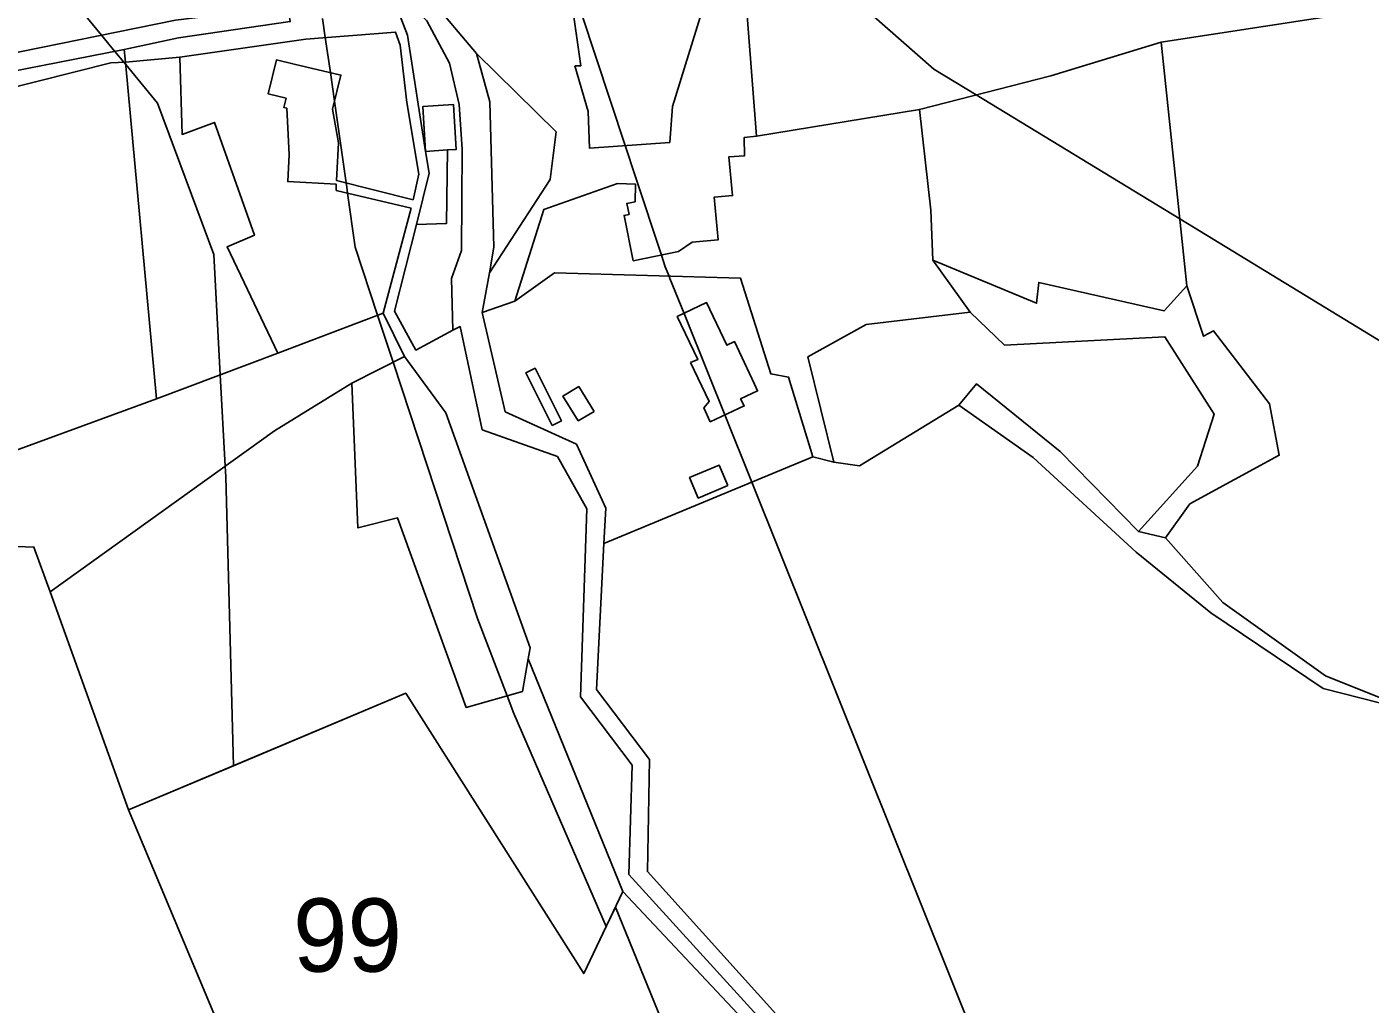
# Model space of a CAD drawing. Extents: x -477304 to -465429, y -1159113 to -1149210.
# Drawn here: x -475362.8 to -475087.6, y -1151635 to -1151434.9 of the extents above; entities that cross this region are included whole.
import ezdxf

# ---------------------------------------------------------------- set-up
doc = ezdxf.new("R2010")
doc.units = 0
for name, color, linetype in [('BPEJ_s', 7, 'Continuous'), ('orna_s', 7, 'Continuous'), ('PUPFL_s', 7, 'Continuous'), ('trav_porost_s', 7, 'Continuous'), ('voda_s', 7, 'Continuous'), ('zahrada_s', 7, 'Continuous')]:
    doc.layers.add(name, color=color, linetype=linetype)

msp = doc.modelspace()

# ---------------------------------------------------------------- linework, layer by layer
at = {"layer": 'BPEJ_s'}
for points in [[(-475467.11, -1151228.18), (-475464, -1151238), (-475453, -1151259.5), (-475439.5, -1151293.5), (-475423.12, -1151346.01), (-475422.1, -1151349.28), (-475420.59, -1151354.12), (-475420, -1151356), (-475406.5, -1151377.5), (-475385, -1151401), (-475383.41, -1151402.25), (-475361.5, -1151419.5), (-475347.45, -1151436.58), (-475344.74, -1151439.88), (-475342.91, -1151442.1), (-475342.53, -1151442.57), (-475336, -1151450.5), (-475324.5, -1151481.5), (-475323.15, -1151506.1), (-475322.12, -1151524.82), (-475322, -1151527), (-475320.48, -1151586.18)], [(-475277.96, -1151326.7), (-475277.5, -1151327.5), (-475274.21, -1151343.61), (-475273.37, -1151347.74), (-475273.2, -1151348.59), (-475270.31, -1151362.72), (-475268.59, -1151371.17), (-475267.59, -1151376.05), (-475267.5, -1151376.5), (-475263.05, -1151389.98), (-475261.49, -1151394.7), (-475257.34, -1151407.25), (-475252.15, -1151422.98), (-475240.2, -1151459.16), (-475238.08, -1151465.59), (-475232.8, -1151481.59), (-475232, -1151484), (-475231.23, -1151485.92), (-475231.05, -1151486.36), (-475228.17, -1151493.53), (-475223.19, -1151505.95), (-475219.83, -1151514.34), (-475214.29, -1151528.13), (-475168, -1151643.5)], [(-475057.77, -1151516.16), (-475126.64, -1151474.19), (-475168.32, -1151448.79), (-475177, -1151443.5), (-475206, -1151418)], [(-475206, -1151418), (-475177, -1151443.5), (-475168.32, -1151448.79), (-475126.64, -1151474.19), (-475057.77, -1151516.16)], [(-475302.2, -1151433.11), (-475301.64, -1151437.05), (-475300.61, -1151444.23), (-475299.77, -1151450.08), (-475297.38, -1151466.82), (-475297.26, -1151467.66), (-475297.09, -1151468.9), (-475295.5, -1151480), (-475290.93, -1151493.9), (-475287.76, -1151503.54), (-475270.5, -1151556), (-475264.41, -1151571.84), (-475263, -1151575.5), (-475244.1, -1151619.08), (-475248.7, -1151628.72), (-475285.15, -1151571.32), (-475320.48, -1151586.18), (-475322, -1151527), (-475322.12, -1151524.82), (-475323.15, -1151506.1), (-475324.5, -1151481.5), (-475336, -1151450.5), (-475342.53, -1151442.57), (-475342.91, -1151442.1), (-475344.74, -1151439.88), (-475347.45, -1151436.58), (-475361.5, -1151419.5)], [(-475168, -1151643.5), (-475214.29, -1151528.13), (-475219.83, -1151514.34), (-475223.19, -1151505.95), (-475228.17, -1151493.53), (-475231.05, -1151486.36), (-475231.23, -1151485.92), (-475232, -1151484), (-475232.8, -1151481.59), (-475238.08, -1151465.59), (-475240.2, -1151459.16), (-475252.15, -1151422.98)], [(-475227, -1151652.5), (-475242.2, -1151615.1), (-475244.1, -1151619.08), (-475263, -1151575.5), (-475264.41, -1151571.84), (-475270.5, -1151556), (-475287.76, -1151503.54), (-475290.93, -1151493.9), (-475295.5, -1151480), (-475297.09, -1151468.9), (-475297.26, -1151467.66), (-475297.38, -1151466.82), (-475299.77, -1151450.08), (-475300.61, -1151444.23), (-475301.64, -1151437.05), (-475302.2, -1151433.11)], [(-475299.09, -1151697.55), (-475341.94, -1151595.2), (-475320.48, -1151586.18), (-475285.15, -1151571.32), (-475248.7, -1151628.72), (-475244.1, -1151619.08), (-475242.2, -1151615.1), (-475227, -1151652.5)], [(-475320.48, -1151586.18), (-475341.94, -1151595.2), (-475299.09, -1151697.55)]]:
    msp.add_lwpolyline(points, dxfattribs=at)
at = {"layer": 'orna_s'}
msp.add_lwpolyline([(-475276.98, -1151513.93), (-475259.68, -1151561.99), (-475260.07, -1151564.25), (-475261.23, -1151570.94), (-475272.82, -1151574.23), (-475286.84, -1151535.43), (-475294.97, -1151537.45), (-475296.18, -1151507.82), (-475285.4, -1151502.34)], close=True, dxfattribs=at)
at = {"layer": 'PUPFL_s'}
msp.add_lwpolyline([(-475304.11, -1151701.73), (-475299.09, -1151697.55), (-475341.94, -1151595.2), (-475285.15, -1151571.32), (-475248.7, -1151628.72), (-475240.69, -1151611.94), (-475214.04, -1151640.35), (-475213.75, -1151646.23), (-475222.46, -1151672), (-475213.18, -1151705.78), (-475281.04, -1151747.31), (-475279.98, -1151731.39), (-475285.61, -1151719.16), (-475295.56, -1151707.24)], close=True, dxfattribs=at)
at = {"layer": 'trav_porost_s'}
for points in [[(-475077.46, -1151429.88), (-475130.42, -1151438.02), (-475153.01, -1151444.89), (-475179.97, -1151451.76), (-475213.34, -1151457.24), (-475215.93, -1151423.64), (-475206.57, -1151412.14), (-475177, -1151398.54), (-475135.17, -1151384.64), (-475124.91, -1151385.36), (-475104.73, -1151378.99), (-475096.15, -1151371.76), (-475095.79, -1151365.7), (-475103.16, -1151351.41), (-475098.18, -1151340.89), (-475093.77, -1151348.04), (-475093.48, -1151349.48), (-475086.62, -1151383.42), (-475082.26, -1151405.02)], [(-475250.51, -1151442.81), (-475249.32, -1151442.85), (-475254.23, -1151408.39), (-475254.33, -1151399.34), (-475248.97, -1151392.21), (-475245.1, -1151373.38), (-475229.93, -1151395.77), (-475220.67, -1151419.38), (-475230.54, -1151451.19), (-475231.11, -1151458.51), (-475247.56, -1151459.68), (-475247.78, -1151452.17)], [(-475399.44, -1151446.34), (-475436.11, -1151452.7), (-475444.88, -1151453.58), (-475438.93, -1151410.52), (-475371.44, -1151400.47), (-475317.58, -1151391.45), (-475315.68, -1151397.99), (-475321.07, -1151397.9), (-475318.71, -1151431.82), (-475332.35, -1151433.51), (-475372, -1151441.57)], [(-475436.11, -1151452.7), (-475399.44, -1151446.34), (-475372, -1151441.57), (-475332.35, -1151433.51), (-475318.71, -1151431.82), (-475309.21, -1151431.54), (-475308.84, -1151433.78), (-475331.74, -1151437.11), (-475342.87, -1151439.51), (-475379.85, -1151446.74), (-475400.21, -1151449.82), (-475431.55, -1151456.29), (-475451.66, -1151457.67), (-475451.6, -1151452.69), (-475450.09, -1151432.61), (-475444.93, -1151411.47), (-475438.93, -1151410.52), (-475444.88, -1151453.58)], [(-475044.87, -1151426.5), (-475045.62, -1151438.12), (-475058.02, -1151471.95), (-475056.69, -1151493.84), (-475058.02, -1151521.33), (-475064.36, -1151534.34), (-475069.84, -1151554.07), (-475067.71, -1151555.4), (-475067.25, -1151564.77), (-475063.07, -1151577.82), (-475078.19, -1151575.23), (-475096.77, -1151567.79), (-475117.78, -1151552.71), (-475129.54, -1151539.49), (-475124.55, -1151532.51), (-475106.26, -1151522.6), (-475108.24, -1151512.04), (-475119.75, -1151497.09), (-475121.74, -1151498.23), (-475125.21, -1151487.9), (-475130.42, -1151438.02), (-475077.46, -1151429.88), (-475057.18, -1151427.79)], [(-475283.71, -1151430.8), (-475280.85, -1151433.65), (-475276.2, -1151442.26), (-475274.23, -1151450.78), (-475273.59, -1151459.88), (-475273.74, -1151480.65), (-475275.79, -1151486.4), (-475275.55, -1151496.95), (-475283.1, -1151501.05), (-475287.49, -1151493.09), (-475282.99, -1151475.33), (-475276.85, -1151475.13), (-475276.64, -1151460.07), (-475274.81, -1151459.96), (-475275.38, -1151450.78), (-475281.68, -1151451.17), (-475281.11, -1151460.35), (-475284.83, -1151436.57), (-475286.77, -1151431.44)], [(-475283.65, -1151470.3), (-475299.38, -1151466.31), (-475298.94, -1151458.61), (-475300.18, -1151451.7), (-475298.44, -1151444.74), (-475307.99, -1151442.49), (-475311.67, -1151441.61), (-475313.34, -1151448.58), (-475309.66, -1151449.46), (-475310.12, -1151451.38), (-475309.55, -1151451.51), (-475309.04, -1151460.97), (-475309.35, -1151466.55), (-475299.42, -1151467.05), (-475299.41, -1151468.36), (-475284.08, -1151471.95), (-475289.81, -1151493.48), (-475311.38, -1151501.65), (-475321.76, -1151479.89), (-475316.16, -1151477.53), (-475324.35, -1151454.41), (-475330.98, -1151456.89), (-475331.42, -1151441.07), (-475305.64, -1151437.36), (-475287.26, -1151435.93), (-475286.32, -1151438.59), (-475284.94, -1151450.31), (-475282.48, -1151465.04)], [(-475129.83, -1151493.03), (-475155.53, -1151487.18), (-475155.96, -1151491.46), (-475177.23, -1151482.65), (-475177.61, -1151472.38), (-475179.97, -1151451.76), (-475153.01, -1151444.89), (-475130.42, -1151438.02), (-475125.21, -1151487.9)], [(-475451.66, -1151457.67), (-475431.55, -1151456.29), (-475400.21, -1151449.82), (-475379.85, -1151446.74), (-475342.87, -1151439.51), (-475342.57, -1151442.08), (-475345.57, -1151442.25), (-475383.27, -1151451.72), (-475414.19, -1151457.1), (-475451.71, -1151460.6)], [(-475254.34, -1151456.38), (-475254.97, -1151461.21), (-475255.6, -1151466.08), (-475268.01, -1151485.2), (-475267.15, -1151479.97), (-475267.93, -1151450.19), (-475270.66, -1151440.32)], [(-475336.23, -1151511.05), (-475398.69, -1151533.87), (-475456.41, -1151508.51), (-475451.71, -1151460.6), (-475414.19, -1151457.1), (-475383.27, -1151451.72), (-475345.57, -1151442.25), (-475342.57, -1151442.08)], [(-475342.57, -1151442.08), (-475331.42, -1151441.07), (-475330.98, -1151456.89), (-475324.35, -1151454.41), (-475316.16, -1151477.53), (-475321.76, -1151479.89), (-475311.38, -1151501.65), (-475336.23, -1151511.05)], [(-475238.17, -1151470.66), (-475239.9, -1151471.01), (-475239.44, -1151473.26), (-475240.46, -1151473.47), (-475238.58, -1151482.76), (-475229.33, -1151480.89), (-475226.49, -1151478.98), (-475221.21, -1151478.49), (-475222.02, -1151469.75), (-475218.24, -1151469.4), (-475218.98, -1151461.44), (-475215.75, -1151461.25), (-475215.83, -1151457.49), (-475213.34, -1151457.24), (-475179.97, -1151451.76), (-475177.61, -1151472.38), (-475177.23, -1151482.65), (-475169.59, -1151493.27), (-475190.85, -1151495.84), (-475202.8, -1151502.45), (-475197.49, -1151524.03), (-475201.76, -1151522.94), (-475206.77, -1151506.56), (-475210.41, -1151505.94), (-475216.59, -1151486.34), (-475254.68, -1151485.26), (-475262.83, -1151491.06), (-475256.91, -1151472.23), (-475241.78, -1151466.95), (-475238.14, -1151467.05)], [(-475474.87, -1151534.3), (-475462.53, -1151491), (-475462.95, -1151482.16), (-475451.6, -1151452.69), (-475451.66, -1151457.67), (-475451.71, -1151460.6), (-475456.41, -1151508.51), (-475398.69, -1151533.87), (-475336.23, -1151511.05), (-475311.38, -1151501.65), (-475289.81, -1151493.48), (-475285.4, -1151502.34), (-475296.18, -1151507.82), (-475312.07, -1151517.61), (-475358.01, -1151550.58), (-475361.32, -1151541.4), (-475465.29, -1151537.27), (-475459.24, -1151562.34), (-475471.18, -1151547.67)], [(-475108.24, -1151512.04), (-475106.26, -1151522.6), (-475124.55, -1151532.51), (-475129.54, -1151539.49), (-475135.06, -1151538.21), (-475123.01, -1151524.84), (-475119.56, -1151514.16), (-475129.68, -1151498.36), (-475162.5, -1151500.01), (-475169.59, -1151493.27), (-475177.23, -1151482.65), (-475155.96, -1151491.46), (-475155.53, -1151487.18), (-475129.83, -1151493.03), (-475125.21, -1151487.9), (-475121.74, -1151498.23), (-475119.75, -1151497.09)], [(-475244.58, -1151540.68), (-475244.2, -1151533.43), (-475250.21, -1151520.32), (-475264.8, -1151513.68), (-475269.5, -1151493.37), (-475262.83, -1151491.06), (-475254.68, -1151485.26), (-475216.59, -1151486.34), (-475210.41, -1151505.94), (-475206.77, -1151506.56), (-475201.76, -1151522.94)], [(-475226.81, -1151503.62), (-475223.01, -1151511.59), (-475224.09, -1151512.89), (-475222.79, -1151515.71), (-475215.84, -1151512.49), (-475216.59, -1151511.04), (-475213.1, -1151509.41), (-475213.72, -1151508.04), (-475217.85, -1151499.32), (-475219.39, -1151500.05), (-475223.55, -1151491.31), (-475229.56, -1151494.2), (-475225.35, -1151502.99)], [(-475135.06, -1151538.21), (-475151.14, -1151521.81), (-475168.27, -1151507.96), (-475171.86, -1151512.32), (-475192.22, -1151524.73), (-475197.49, -1151524.03), (-475202.8, -1151502.45), (-475190.85, -1151495.84), (-475169.59, -1151493.27), (-475162.5, -1151500.01), (-475129.68, -1151498.36), (-475119.56, -1151514.16), (-475123.01, -1151524.84)], [(-475255.15, -1151516.49), (-475253.29, -1151515.56), (-475258.69, -1151504.76), (-475260.55, -1151505.69)], [(-475260.07, -1151564.25), (-475240.69, -1151611.94), (-475248.7, -1151628.72), (-475285.15, -1151571.32), (-475341.94, -1151595.2), (-475358.01, -1151550.58), (-475312.07, -1151517.61), (-475296.18, -1151507.82), (-475294.97, -1151537.45), (-475286.84, -1151535.43), (-475272.82, -1151574.23), (-475261.23, -1151570.94)], [(-475246.59, -1151513.6), (-475249.74, -1151508.51), (-475252.97, -1151510.47), (-475249.84, -1151515.53)], [(-475129.54, -1151539.49), (-475117.78, -1151552.71), (-475096.77, -1151567.79), (-475078.19, -1151575.23), (-475097.24, -1151570.32), (-475120.3, -1151554.83), (-475135.59, -1151542.43), (-475156.64, -1151523.04), (-475171.86, -1151512.32), (-475168.27, -1151507.96), (-475151.14, -1151521.81), (-475135.06, -1151538.21)], [(-475219.19, -1151528.75), (-475220.98, -1151524.61), (-475227.02, -1151527.15), (-475225.24, -1151531.35)], [(-475370.72, -1151646.23), (-475385.49, -1151634.86), (-475410.62, -1151614.33), (-475425.32, -1151600.6), (-475440.15, -1151587.9), (-475459.24, -1151562.34), (-475465.29, -1151537.27), (-475361.32, -1151541.4), (-475358.01, -1151550.58), (-475341.94, -1151595.2), (-475299.09, -1151697.55), (-475304.11, -1151701.73), (-475320.13, -1151689.98), (-475352.68, -1151662.1)]]:
    msp.add_lwpolyline(points, close=True, dxfattribs=at)
msp.add_lwpolyline([(-475209.36, -1151636.97), (-475235.66, -1151607.86), (-475235.25, -1151584.9), (-475246.13, -1151570.59), (-475244.58, -1151540.68), (-475201.76, -1151522.94), (-475197.49, -1151524.03), (-475192.22, -1151524.73), (-475171.86, -1151512.32), (-475156.64, -1151523.04), (-475135.59, -1151542.43), (-475120.3, -1151554.83), (-475097.24, -1151570.32), (-475078.19, -1151575.23), (-475063.07, -1151577.82), (-475066.84, -1151596.63), (-475069.72, -1151596.45), (-475076.13, -1151611.94), (-475076.3, -1151632.22), (-475087.14, -1151639.89)], dxfattribs=at)
at = {"layer": 'voda_s'}
for points in [[(-475280.04, -1151429.18), (-475270.66, -1151440.32), (-475267.93, -1151450.19), (-475267.15, -1151479.97), (-475268.01, -1151485.2), (-475269.5, -1151493.37), (-475264.8, -1151513.68), (-475250.21, -1151520.32), (-475244.2, -1151533.43), (-475244.58, -1151540.68), (-475246.13, -1151570.59), (-475235.25, -1151584.9), (-475235.66, -1151607.86), (-475209.36, -1151636.97)], [(-475211.76, -1151638.88), (-475239.5, -1151608.42), (-475238.77, -1151586.04), (-475249.38, -1151572.05), (-475248.06, -1151533.59), (-475254.11, -1151522.86), (-475269.51, -1151517.35), (-475274.01, -1151496.24), (-475275.55, -1151496.95), (-475275.79, -1151486.4), (-475273.74, -1151480.65), (-475273.59, -1151459.88), (-475274.23, -1151450.78), (-475276.2, -1151442.26), (-475280.85, -1151433.65)]]:
    msp.add_lwpolyline(points, dxfattribs=at)
at = {"layer": 'zahrada_s'}
msp.add_lwpolyline([(-475276.64, -1151460.07), (-475276.85, -1151475.13), (-475282.99, -1151475.33), (-475280.34, -1151464.84), (-475281.11, -1151460.35)], close=True, dxfattribs=at)

# ---------------------------------------------------------------- texts
at = {"layer": 'BPEJ_s'}
msp.add_text('99', height=15, dxfattribs=at).set_placement((-475308.25, -1151628.35))

doc.saveas('drawing.dxf')
